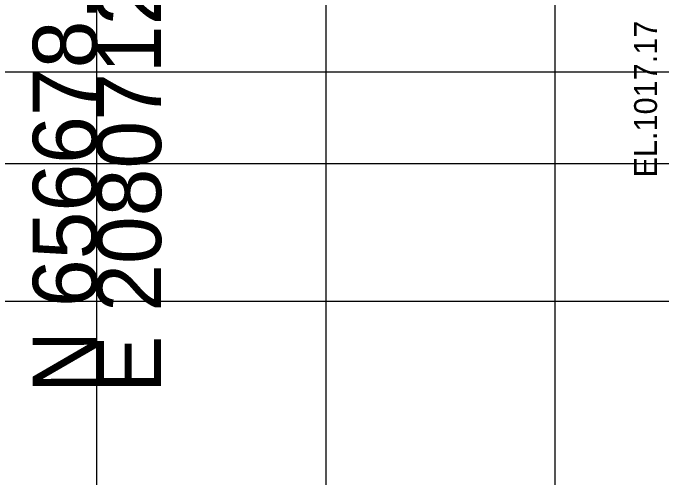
# Model space of a CAD drawing. Extents: x 1131015 to 1136271, y 133453 to 174329.
# Drawn here: x 1132336.79 to 1132365.07, y 163653.99 to 163674.23 of the extents above; entities that cross this region are included whole.
import ezdxf

# ---------------------------------------------------------------- set-up
doc = ezdxf.new("R2010")
doc.units = 0
for name, color, linetype in [('DESIGN - SHEET - Light Grid', 7, 'Continuous'), ('DESIGN - SHEET - Linework', 7, 'Continuous'), ('DESIGN - TYPICAL - Subgrade Tie Text', 7, 'Continuous')]:
    doc.layers.add(name, color=color, linetype=linetype)

msp = doc.modelspace()

# ---------------------------------------------------------------- linework, layer by layer
at = {"layer": 'DESIGN - SHEET - Light Grid'}
for p, q in [((1132340.456, 163667.655), (1132340.456, 163717.757)), ((1132040.456, 163667.655), (1132340.456, 163667.655)), ((1132340.456, 163667.655), (1132640.456, 163667.655))]:
    msp.add_line(p, q, dxfattribs=at)
at = {"layer": 'DESIGN - SHEET - Linework'}
for p, q in [((1132340.456, 163611.655), (1132340.456, 163821.655)), ((1132350.456, 163611.655), (1132350.456, 163821.655)), ((1132360.456, 163611.655), (1132360.456, 163821.655)), ((1132190.456, 163671.655), (1132490.456, 163671.655)), ((1132190.456, 163661.655), (1132490.456, 163661.655))]:
    msp.add_line(p, q, dxfattribs=at)

# ---------------------------------------------------------------- texts
at = {"layer": 'DESIGN - SHEET - Light Grid'}
for s, p in [('E 2080712.3570', (1132343.256, 163657.655)), ('N 656678.1176', (1132340.456, 163657.655))]:
    msp.add_text(s, height=2.8, rotation=90, dxfattribs=at).set_placement(p)
at = {"layer": 'DESIGN - TYPICAL - Subgrade Tie Text'}
msp.add_text('EL.1017.17', height=1, rotation=90, dxfattribs=at).set_placement((1132364.897, 163667.05))

doc.saveas('drawing.dxf')
